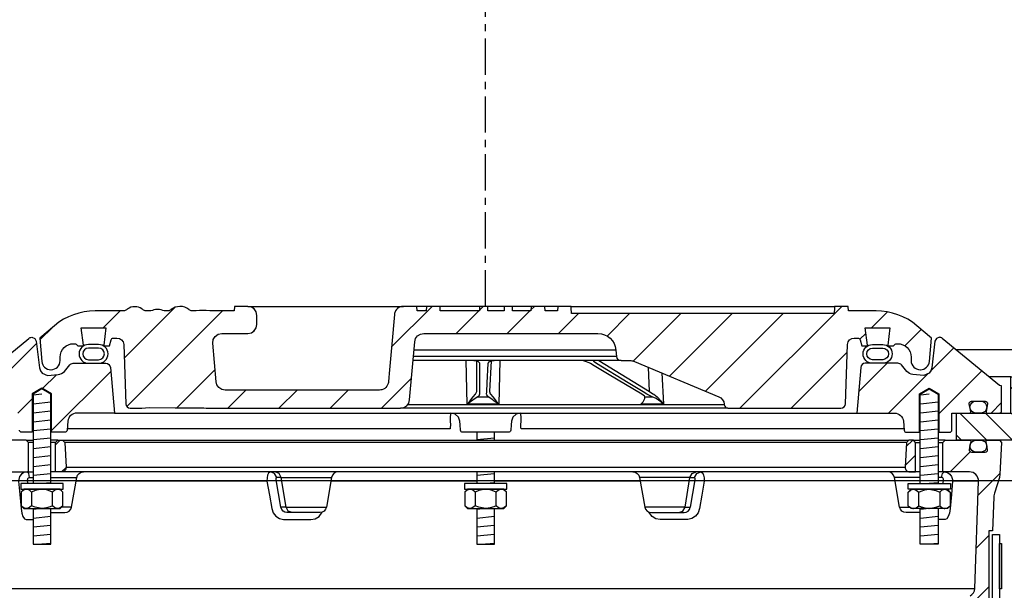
# Model space of a CAD drawing. Extents: x -169 to 7270, y -140 to 2984.
# Tile 603 of 656: x 6598.51 to 6612.1, y 982.5 to 990.39. Entities that reach past the tile are written whole.
import ezdxf

# ---------------------------------------------------------------- set-up
doc = ezdxf.new("R2010")
doc.units = 0
doc.header["$MEASUREMENT"] = 0
doc.linetypes.add('CENTER1', pattern=[0.6625, 0.5, -0.075, 0.0125, -0.075])
for name, color, linetype in [('CENTERLINE', 3, 'CENTER1'), ('MULTI-PORT-MANHOLE', 4, 'CONTINUOUS'), ('MULTI-PORT-MANHOLE-HATCH', 252, 'CONTINUOUS'), ('MULTI-PORT-SHROUD', 1, 'CONTINUOUS'), ('MULTI-PORT-SPILL-BUCKET', 1, 'CONTINUOUS'), ('MULTI-PORT-SPILL-BUCKET-HATCH', 7, 'CONTINUOUS'), ('MULTI-PORT-SPILL-BUCKET-MANHOLE', 2, 'CONTINUOUS'), ('MULTI-PORT-SPILL-BUCKET-MANHOLE-HATCH', 7, 'CONTINUOUS')]:
    doc.layers.add(name, color=color, linetype=linetype)
doc.layers.add('FREEZE-LINES', color=8, linetype='CONTINUOUS', plot=False)
pattern_1 = [(45, (-1233.02163, -220.5046), (-0.35355339, 0.35355339), [])]
pattern_2 = [(45, (-1368.82417, -192.00985), (-0.35355339, 0.35355339), [])]
pattern_3 = [(45, (-1368.82417, -192.00985), (-0.35355339, 0.35355339), [])]

msp = doc.modelspace()

# ---------------------------------------------------------------- hatches: boundary and pattern name
at = {"layer": 'MULTI-PORT-MANHOLE-HATCH', "linetype": 'Continuous'}
h = msp.add_hatch(dxfattribs=at)
h.set_pattern_fill('LINE', color=256, scale=2, angle=45, style=0)
h.set_pattern_definition([(135, (14594.70566, -192.00985), (0.176776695, 0.176776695), [])])
h.paths.add_polyline_path([(6612.19075, 985.45221), (6613.69075, 985.45221), (6613.69075, 984.95221), (6614.44075, 984.95221), (6614.44075, 984.57721), (6613.31575, 984.57721), (6613.31575, 984.95221), (6612.56575, 984.95221), (6612.56575, 984.57721), (6611.44075, 984.57721), (6611.44075, 984.95221), (6612.19075, 984.95221)])
at = {"layer": 'MULTI-PORT-SPILL-BUCKET-HATCH', "linetype": 'Continuous'}
h = msp.add_hatch(dxfattribs=at)
h.set_pattern_fill('LINE', color=256, scale=4, angle=45, style=0)
h.set_pattern_definition(pattern_1)
edge = h.paths.add_edge_path(flags=17)
edge.add_line((6599.00325, 984.13971), (6599.00325, 984.54596))
edge.add_line((6599.00325, 984.54596), (6599.0345, 984.57721))
edge.add_line((6599.0345, 984.57721), (6599.097, 984.57721))
edge.add_line((6599.097, 984.57721), (6599.12998, 984.54424))
edge.add_line((6599.12998, 984.54424), (6599.14773, 984.20549))
edge.add_arc((6599.08531, 984.20222), 0.0625, -89.997947, 3.00213, ccw=False)
edge.add_line((6599.08532, 984.13971), (6599.00325, 984.13971))
edge = h.paths.add_edge_path()
edge.add_line((6600.12519, 981.92096), (6599.90671, 981.92096))
edge.add_line((6599.90671, 981.92096), (6599.90671, 981.54596))
edge.add_line((6599.90671, 981.54596), (6600.12519, 981.54596))
edge.add_arc((6600.12519, 981.60846), 0.0625, 270, 360)
edge.add_line((6600.18769, 981.60846), (6600.18769, 981.85846))
edge.add_arc((6600.12519, 981.85846), 0.0625, 360, 450)
edge = h.paths.add_edge_path()
edge.add_arc((6598.26011, 984.01471), 0.125, 90, 182, ccw=False)
edge.add_line((6598.26011, 984.13971), (6598.62825, 984.13971))
edge.add_line((6598.62825, 984.13971), (6598.62825, 984.54596))
edge.add_line((6598.62825, 984.54596), (6598.597, 984.57721))
edge.add_line((6598.597, 984.57721), (6598.25744, 984.57721))
edge.add_arc((6598.25744, 984.56222), 0.015, 89.988796, 191.010479)
edge.add_line((6598.24272, 984.55935), (6598.26389, 984.45043))
edge.add_arc((6598.23322, 984.44447), 0.03125, -90.001442, 10.998303, ccw=False)
edge.add_line((6598.23322, 984.41322), (6598.04128, 984.41322))
edge.add_arc((6598.04128, 984.44447), 0.03125, 169.000573, 270.000319, ccw=False)
edge.add_line((6598.0106, 984.45043), (6598.03178, 984.55936))
edge.add_arc((6598.01667, 984.5619), 0.01532, 350.426599, 451.426344)
edge.add_line((6598.01629, 984.57721), (6597.84548, 984.57721))
edge.add_line((6597.84548, 984.57721), (6597.81738, 984.54601))
edge.add_line((6597.81738, 984.54601), (6597.84024, 984.10986))
edge.add_arc((6598.08991, 984.12295), 0.25001, 182.999594, 197.899614)
edge.add_line((6597.852, 984.0461), (6597.91197, 983.86044))
edge.add_arc((6597.67407, 983.7836), 0.25, 1.999905, 17.899997, ccw=False)
edge.add_line((6597.92392, 983.79232), (6597.94016, 983.32721))
edge.add_line((6597.94016, 983.32721), (6597.99071, 983.32721))
edge.add_line((6597.99071, 983.32721), (6597.99071, 982.39677))
edge.add_line((6597.99071, 982.39677), (6598.01815, 982.30378))
edge.add_line((6598.01815, 982.30378), (6598.83245, 981.86064))
edge.add_arc((6598.7727, 981.75085), 0.125, 2.999956, 61.445298, ccw=False)
edge.add_line((6598.89753, 981.75739), (6598.90206, 981.67096))
edge.add_line((6598.90206, 981.67096), (6599.20575, 981.67096))
edge.add_line((6599.20575, 981.67096), (6599.20575, 980.29596))
edge.add_line((6599.20575, 980.29596), (6599.047, 980.29596))
edge.add_arc((6599.047, 980.26471), 0.03125, 90, 180)
edge.add_line((6599.01575, 980.26471), (6599.01575, 980.23346))
edge.add_line((6599.01575, 980.23346), (6599.08792, 980.10846))
edge.add_line((6599.08792, 980.10846), (6599.44075, 980.10846))
edge.add_line((6599.44075, 980.10846), (6599.4996, 981.4563))
edge.add_arc((6599.59326, 981.45221), 0.09375, 90, 177.500009, ccw=False)
edge.add_line((6599.59326, 981.54596), (6599.59326, 981.92096))
edge.add_line((6599.59326, 981.92096), (6599.24286, 981.92096))
edge.add_arc((6599.24286, 982.17096), 0.25, 241.444909, 269.999756, ccw=False)
edge.add_line((6599.12336, 981.95137), (6598.25202, 982.42555))
edge.add_arc((6598.31177, 982.53535), 0.125, 182.000071, 241.445207, ccw=False)
edge.add_line((6598.18685, 982.53098), (6598.13519, 984.01035))
h = msp.add_hatch(dxfattribs=at)
h.set_pattern_fill('LINE', color=256, scale=4, angle=45, style=0)
h.set_pattern_definition(pattern_2)
edge = h.paths.add_edge_path()
edge.add_line((6599.00325, 984.13971), (6599.00325, 984.54596))
edge.add_line((6599.00325, 984.54596), (6599.0345, 984.57721))
edge.add_line((6599.0345, 984.57721), (6599.097, 984.57721))
edge.add_line((6599.097, 984.57721), (6599.12998, 984.54424))
edge.add_line((6599.12998, 984.54424), (6599.14773, 984.20549))
edge.add_arc((6599.08531, 984.20222), 0.0625, -89.997947, 3.00213, ccw=False)
edge.add_line((6599.08532, 984.13971), (6599.00325, 984.13971))
h = msp.add_hatch(dxfattribs=at)
h.set_pattern_fill('LINE', color=256, scale=4, angle=45, style=0)
h.set_pattern_definition(pattern_1)
edge = h.paths.add_edge_path(flags=16)
edge.add_line((6610.87825, 984.13971), (6610.87825, 984.54596))
edge.add_line((6610.87825, 984.54596), (6610.847, 984.57721))
edge.add_line((6610.847, 984.57721), (6610.7845, 984.57721))
edge.add_line((6610.7845, 984.57721), (6610.75152, 984.54424))
edge.add_line((6610.75152, 984.54424), (6610.73377, 984.20549))
edge.add_arc((6610.79618, 984.20222), 0.0625, 176.99787, 269.997947)
edge.add_line((6610.79618, 984.13971), (6610.87825, 984.13971))
edge = h.paths.add_edge_path()
edge.add_line((6609.75631, 981.92096), (6609.97479, 981.92096))
edge.add_line((6609.97479, 981.92096), (6609.97479, 981.54596))
edge.add_line((6609.97479, 981.54596), (6609.75631, 981.54596))
edge.add_arc((6609.75631, 981.60846), 0.0625, 180, 270, ccw=False)
edge.add_line((6609.69381, 981.60846), (6609.69381, 981.85846))
edge.add_arc((6609.75631, 981.85846), 0.0625, 90, 180, ccw=False)
edge = h.paths.add_edge_path()
edge.add_arc((6611.62138, 984.01471), 0.125, 358, 450)
edge.add_line((6611.62138, 984.13971), (6611.25325, 984.13971))
edge.add_line((6611.25325, 984.13971), (6611.25325, 984.54596))
edge.add_line((6611.25325, 984.54596), (6611.2845, 984.57721))
edge.add_line((6611.2845, 984.57721), (6611.62405, 984.57721))
edge.add_arc((6611.62405, 984.56222), 0.015, -11.010479, 90.011204, ccw=False)
edge.add_line((6611.63878, 984.55935), (6611.6176, 984.45043))
edge.add_arc((6611.64828, 984.44447), 0.03125, 169.001697, 270.001442)
edge.add_line((6611.64828, 984.41322), (6611.84022, 984.41322))
edge.add_arc((6611.84022, 984.44447), 0.03125, 269.999681, 370.999427)
edge.add_line((6611.87089, 984.45043), (6611.84972, 984.55936))
edge.add_arc((6611.86482, 984.5619), 0.01532, 88.573656, 189.573401, ccw=False)
edge.add_line((6611.8652, 984.57721), (6612.03601, 984.57721))
edge.add_line((6612.03601, 984.57721), (6612.06411, 984.54601))
edge.add_line((6612.06411, 984.54601), (6612.04126, 984.10986))
edge.add_arc((6611.79158, 984.12295), 0.25001, 342.100386, 357.000406, ccw=False)
edge.add_line((6612.0295, 984.0461), (6611.96953, 983.86044))
edge.add_arc((6612.20742, 983.7836), 0.25, 162.100003, 178.000095)
edge.add_line((6611.95758, 983.79232), (6611.94134, 983.32721))
edge.add_line((6611.94134, 983.32721), (6611.89079, 983.32721))
edge.add_line((6611.89079, 983.32721), (6611.89079, 982.39677))
edge.add_line((6611.89079, 982.39677), (6611.86334, 982.30378))
edge.add_line((6611.86334, 982.30378), (6611.04904, 981.86064))
edge.add_arc((6611.10879, 981.75085), 0.125, 118.554702, 177.000044)
edge.add_line((6610.98396, 981.75739), (6610.97943, 981.67096))
edge.add_line((6610.97943, 981.67096), (6610.67575, 981.67096))
edge.add_line((6610.67575, 981.67096), (6610.67575, 980.29596))
edge.add_line((6610.67575, 980.29596), (6610.8345, 980.29596))
edge.add_arc((6610.8345, 980.26471), 0.03125, 0, 90, ccw=False)
edge.add_line((6610.86575, 980.26471), (6610.86575, 980.23346))
edge.add_line((6610.86575, 980.23346), (6610.79358, 980.10846))
edge.add_line((6610.79358, 980.10846), (6610.44075, 980.10846))
edge.add_line((6610.44075, 980.10846), (6610.3819, 981.4563))
edge.add_arc((6610.28824, 981.45221), 0.09375, 2.499991, 90)
edge.add_line((6610.28824, 981.54596), (6610.28824, 981.92096))
edge.add_line((6610.28824, 981.92096), (6610.63864, 981.92096))
edge.add_arc((6610.63864, 982.17096), 0.25, 270.000244, 298.555091)
edge.add_line((6610.75814, 981.95137), (6611.62947, 982.42555))
edge.add_arc((6611.56972, 982.53535), 0.125, 298.554793, 357.999929)
edge.add_line((6611.69465, 982.53098), (6611.74631, 984.01035))
h = msp.add_hatch(dxfattribs=at)
h.set_pattern_fill('LINE', color=256, scale=4, angle=45, style=0)
h.set_pattern_definition(pattern_2)
edge = h.paths.add_edge_path()
edge.add_line((6610.87825, 984.13971), (6610.87825, 984.54596))
edge.add_line((6610.87825, 984.54596), (6610.847, 984.57721))
edge.add_line((6610.847, 984.57721), (6610.7845, 984.57721))
edge.add_line((6610.7845, 984.57721), (6610.75152, 984.54424))
edge.add_line((6610.75152, 984.54424), (6610.73377, 984.20549))
edge.add_arc((6610.79618, 984.20222), 0.0625, 176.99787, 269.997947)
edge.add_line((6610.79618, 984.13971), (6610.87825, 984.13971))
at = {"layer": 'MULTI-PORT-SPILL-BUCKET-MANHOLE-HATCH', "linetype": 'Continuous'}
h = msp.add_hatch(dxfattribs=at)
h.set_pattern_fill('LINE', color=256, scale=4, angle=45, style=0)
h.set_pattern_definition(pattern_3)
h.paths.add_polyline_path([(6609.93759, 985.89861, -0.40402688), (6610.03128, 985.98909), (6610.08121, 985.98909, -0.33946204), (6610.1114, 985.96593), (6610.1345, 985.87971), (6610.20325, 985.87971), (6610.21215, 985.88862), (6610.18255, 986.12971), (6610.52394, 986.12971), (6610.49434, 985.88862), (6610.50325, 985.87971), (6610.572, 985.87971), (6610.59409, 985.90181, -0.19891237), (6610.61619, 985.91096), (6610.62825, 985.91096, -0.41421356), (6610.81575, 985.72346), (6610.81575, 985.67659, 0.41824171), (6610.94246, 985.5516, 0.39283658), (6611.06871, 985.66569), (6611.097, 985.98909), (6610.89406, 986.15938, 0.17633049), (6610.33162, 986.36409), (6609.94903, 986.36409), (6609.94466, 986.42659), (6609.75976, 986.42659), (6609.75691, 986.38589), (6609.75406, 986.34519), (6609.75341, 986.33589), (6609.75276, 986.32659), (6606.12837, 986.32659), (6606.12707, 986.34519), (6606.12422, 986.38589), (6606.12137, 986.42659), (6605.9362, 986.42659), (6605.93182, 986.36409), (6605.76204, 986.36409), (6605.75767, 986.42659), (6605.57016, 986.42659), (6605.56579, 986.36409), (6605.31183, 986.36409), (6605.31183, 986.42659), (6605.19587, 986.42659), (6605.19587, 986.36409), (6604.97167, 986.36409), (6604.97167, 986.42659), (6604.85571, 986.42659), (6604.85571, 986.36409), (6604.31571, 986.36409), (6604.31134, 986.42659), (6604.12383, 986.42659), (6604.11946, 986.36409), (6603.99772, 986.36409), (6603.99335, 986.42659), (6603.80262, 986.42659), (6603.78118, 986.42409), (6603.76096, 986.4182), (6603.74202, 986.40897), (6603.72489, 986.39671), (6603.71008, 986.38174), (6603.69797, 986.36451), (6603.69196, 986.3528), (6603.68721, 986.34054), (6603.68353, 986.32667), (6603.68146, 986.31248), (6603.64592, 985.90635), (6603.61039, 985.50022), (6603.60532, 985.44233), (6603.59954, 985.37627), (6603.59572, 985.36029), (6603.58812, 985.34065), (6603.57735, 985.32255), (6603.56368, 985.30653), (6603.54752, 985.29301), (6603.52931, 985.28242), (6603.50195, 985.27215), (6603.47572, 985.27034), (6601.34373, 985.27034), (6601.29842, 985.27884), (6601.25928, 985.30318), (6601.23161, 985.34006), (6601.2192, 985.38444), (6601.17272, 985.91569), (6601.17887, 985.96677), (6601.20508, 986.01104), (6601.2469, 986.041), (6601.29725, 986.05159), (6601.6593, 986.05159), (6601.70714, 986.06111), (6601.74769, 986.0882), (6601.77479, 986.12876), (6601.7843, 986.17659), (6601.7843, 986.30159), (6601.77479, 986.34943), (6601.74769, 986.38998), (6601.70714, 986.41708), (6601.6593, 986.42659), (6601.47179, 986.42659), (6601.46742, 986.36409), (6601.13101, 986.36409), (6601.08459, 986.36763), (6601.03817, 986.37129), (6600.99084, 986.36775), (6600.94282, 986.36409), (6600.88053, 986.36409), (6600.85773, 986.37014), (6600.84389, 986.38195), (6600.81751, 986.40256), (6600.78744, 986.41708), (6600.75487, 986.42464), (6600.72127, 986.42658), (6600.65601, 986.41595), (6600.60067, 986.38226), (6600.59143, 986.37429), (6600.57084, 986.36462), (6600.55618, 986.36409), (6600.52697, 986.36409), (6600.50459, 986.36585), (6600.48259, 986.37032), (6600.46081, 986.37627), (6600.43896, 986.38195), (6600.43745, 986.38227), (6600.43594, 986.38258), (6600.42357, 986.3844), (6600.41108, 986.385), (6600.39705, 986.38424), (6600.38319, 986.38195), (6600.36133, 986.37626), (6600.33954, 986.37031), (6600.31749, 986.36584), (6600.29518, 986.36409), (6600.2457, 986.36409), (6600.22327, 986.37072), (6600.20849, 986.38136), (6600.20782, 986.38195), (6600.2012, 986.38746), (6600.19428, 986.39258), (6600.17241, 986.40526), (6600.14877, 986.41428), (6600.1233, 986.41965), (6600.09729, 986.42138), (6600.0698, 986.41944), (6600.04293, 986.41341), (6600.0173, 986.40283), (6599.99395, 986.3879), (6599.99031, 986.38498), (6599.97954, 986.37576), (6599.95702, 986.36505), (6599.94034, 986.36409), (6599.54988, 986.36409, 0.17632698), (6598.98744, 986.15938), (6598.7845, 985.98909), (6598.81279, 985.66569, 0.39283658), (6598.93903, 985.5516, 0.41824171), (6599.06575, 985.67659), (6599.06575, 985.72346, -0.41421356), (6599.25325, 985.91096), (6599.2653, 985.91096, -0.19891237), (6599.2874, 985.90181), (6599.3095, 985.87971), (6599.37825, 985.87971), (6599.38715, 985.88862), (6599.35755, 986.12971), (6599.69894, 986.12971), (6599.66934, 985.88862), (6599.67825, 985.87971), (6599.747, 985.87971), (6599.7701, 985.96593, -0.3394582), (6599.80028, 985.98909), (6599.85021, 985.98909, -0.40402635), (6599.94391, 985.89861), (6599.97247, 985.08066, 0.40402635), (6600.03493, 985.02034), (6600.19356, 985.02034), (6600.24529, 985.02419), (6600.29701, 985.02788), (6600.65241, 985.02593), (6601.01931, 985.02426), (6601.05011, 985.02332), (6601.08084, 985.02087), (6601.09112, 985.02034), (6603.76716, 985.02034), (6603.81247, 985.02884), (6603.85162, 985.05318), (6603.87928, 985.09006), (6603.89169, 985.13444), (6603.96196, 985.93748), (6603.97437, 985.98188), (6604.00203, 986.01875), (6604.04118, 986.04309), (6604.08649, 986.05159), (6606.49136, 986.05159, -0.38887873), (6606.7404, 985.82338), (6606.74826, 985.73364, 0.38887873), (6606.81052, 985.67659), (6606.94683, 985.67659, -0.09968274), (6606.99521, 985.66685), (6608.15954, 985.17812, -0.27840381), (6608.23569, 985.07375), (6608.23636, 985.06598, 0.38887873), (6608.28617, 985.02034), (6609.84656, 985.02034, 0.40402623), (6609.90903, 985.08066)])
h = msp.add_hatch(dxfattribs=at)
h.set_pattern_fill('LINE', color=256, scale=4, angle=45, style=0)
h.set_pattern_definition(pattern_3)
edge = h.paths.add_edge_path()
edge.add_line((6599.76059, 985.58266), (6599.81575, 984.95221))
edge.add_line((6599.81575, 984.95221), (6599.29728, 984.95221))
edge.add_arc((6599.29728, 984.82721), 0.125, 89.999957, 174.999901)
edge.add_line((6599.17275, 984.83811), (6599.16199, 984.71511))
edge.add_arc((6599.13086, 984.71784), 0.03125, 270, 355, ccw=False)
edge.add_line((6599.13086, 984.68659), (6598.94945, 984.68659))
edge.add_line((6598.94945, 984.68659), (6598.94945, 985.21784))
edge.add_line((6598.94945, 985.21784), (6598.81575, 985.29818))
edge.add_line((6598.81575, 985.29818), (6598.68205, 985.21784))
edge.add_line((6598.68205, 985.21784), (6598.68205, 984.68659))
edge.add_line((6598.68205, 984.68659), (6598.5345, 984.68659))
edge.add_arc((6598.5345, 984.71784), 0.03125, 180, 270, ccw=False)
edge.add_line((6598.50325, 984.71784), (6598.50325, 984.95221))
edge.add_line((6598.50325, 984.95221), (6598.2582, 984.95221))
edge.add_arc((6598.2582, 984.96784), 0.01562, 169.000254, 270, ccw=False)
edge.add_line((6598.24286, 984.97082), (6598.26389, 985.079))
edge.add_arc((6598.23322, 985.08497), 0.03125, 348.999407, 449.999153)
edge.add_line((6598.23322, 985.11621), (6598.04128, 985.11621))
edge.add_arc((6598.04128, 985.08497), 0.03125, 89.998557, 190.998303)
edge.add_line((6598.0106, 985.079), (6598.03177, 984.97008))
edge.add_arc((6598.01704, 984.96722), 0.01501, -89.975776, 10.991064, ccw=False)
edge.add_line((6598.01705, 984.95221), (6597.847, 984.95221))
edge.add_arc((6597.847, 984.98346), 0.03125, 180, 270, ccw=False)
edge.add_line((6597.81575, 984.98346), (6597.81575, 985.32721))
edge.add_line((6597.81575, 985.32721), (6597.84406, 985.33252))
edge.add_line((6597.84406, 985.33252), (6598.63504, 985.98463))
edge.add_arc((6598.67471, 985.93633), 0.0625, 90, 129.399472, ccw=False)
edge.add_line((6598.67471, 985.99883), (6598.71548, 985.9835))
edge.add_line((6598.71548, 985.9835), (6598.73625, 985.94503))
edge.add_line((6598.73625, 985.94503), (6598.78154, 985.57807))
edge.add_line((6598.78154, 985.57807), (6598.79345, 985.53793))
edge.add_line((6598.79345, 985.53793), (6598.81854, 985.50406))
edge.add_line((6598.81854, 985.50406), (6598.89075, 985.47127))
edge.add_line((6598.89075, 985.47127), (6599.03986, 985.48432))
edge.add_arc((6599.02897, 985.60885), 0.125, 274.999649, 319.999859)
edge.add_line((6599.12473, 985.52849), (6599.19932, 985.61739))
edge.add_arc((6599.24719, 985.57722), 0.0625, 89.998431, 139.998976, ccw=False)
edge.add_line((6599.24719, 985.63971), (6599.69833, 985.63971))
edge.add_arc((6599.69833, 985.57721), 0.0625, 5, 90, ccw=False)
h = msp.add_hatch(dxfattribs=at)
h.set_pattern_fill('LINE', color=256, scale=4, angle=45, style=0)
h.set_pattern_definition(pattern_3)
edge = h.paths.add_edge_path()
edge.add_line((6610.1209, 985.58266), (6610.06575, 984.95221))
edge.add_line((6610.06575, 984.95221), (6610.58422, 984.95221))
edge.add_arc((6610.58422, 984.82721), 0.125, 5.000099, 90.000043, ccw=False)
edge.add_line((6610.70874, 984.83811), (6610.7195, 984.71511))
edge.add_arc((6610.75063, 984.71784), 0.03125, 185, 270)
edge.add_line((6610.75063, 984.68659), (6610.93205, 984.68659))
edge.add_line((6610.93205, 984.68659), (6610.93205, 985.21784))
edge.add_line((6610.93205, 985.21784), (6611.06575, 985.29818))
edge.add_line((6611.06575, 985.29818), (6611.19945, 985.21784))
edge.add_line((6611.19945, 985.21784), (6611.19945, 984.68659))
edge.add_line((6611.19945, 984.68659), (6611.347, 984.68659))
edge.add_arc((6611.347, 984.71784), 0.03125, 270, 360)
edge.add_line((6611.37825, 984.71784), (6611.37825, 984.95221))
edge.add_line((6611.37825, 984.95221), (6611.62329, 984.95221))
edge.add_arc((6611.62329, 984.96784), 0.01562, 270, 370.999746)
edge.add_line((6611.63863, 984.97082), (6611.6176, 985.079))
edge.add_arc((6611.64828, 985.08497), 0.03125, 90.000847, 191.000593, ccw=False)
edge.add_line((6611.64828, 985.11621), (6611.84022, 985.11621))
edge.add_arc((6611.84022, 985.08497), 0.03125, -10.998303, 90.001443, ccw=False)
edge.add_line((6611.87089, 985.079), (6611.84972, 984.97008))
edge.add_arc((6611.86445, 984.96722), 0.01501, 169.008936, 269.975776)
edge.add_line((6611.86445, 984.95221), (6612.0345, 984.95221))
edge.add_arc((6612.0345, 984.98346), 0.03125, 270, 360)
edge.add_line((6612.06575, 984.98346), (6612.06575, 985.32721))
edge.add_line((6612.06575, 985.32721), (6612.03743, 985.33252))
edge.add_line((6612.03743, 985.33252), (6611.24646, 985.98463))
edge.add_arc((6611.20679, 985.93633), 0.0625, 50.600528, 90)
edge.add_line((6611.20679, 985.99883), (6611.16601, 985.9835))
edge.add_line((6611.16601, 985.9835), (6611.14525, 985.94503))
edge.add_line((6611.14525, 985.94503), (6611.09996, 985.57807))
edge.add_line((6611.09996, 985.57807), (6611.08804, 985.53793))
edge.add_line((6611.08804, 985.53793), (6611.06296, 985.50406))
edge.add_line((6611.06296, 985.50406), (6610.99075, 985.47127))
edge.add_line((6610.99075, 985.47127), (6610.84163, 985.48432))
edge.add_arc((6610.85253, 985.60885), 0.125, 220.000141, 265.000351, ccw=False)
edge.add_line((6610.75677, 985.52849), (6610.68218, 985.61739))
edge.add_arc((6610.6343, 985.57722), 0.0625, 40.001024, 90.001569)
edge.add_line((6610.6343, 985.63971), (6610.18317, 985.63971))
edge.add_arc((6610.18317, 985.57721), 0.0625, 90, 175)

# ---------------------------------------------------------------- linework, layer by layer
at = {"layer": 'CENTERLINE', "flags": 128}
msp.add_lwpolyline([(6604.94075, 986.42659), (6604.94075, 1003.74617), (6596.85176, 1011.83516), (6596.85176, 1029.15474)], dxfattribs=at)
at = {"layer": 'FREEZE-LINES', "linetype": 'Continuous'}
msp.add_line((7225.69428, 984.01471), (6181.69428, 984.01471), dxfattribs=at)
at = {"layer": 'MULTI-PORT-MANHOLE', "linetype": 'Continuous'}
msp.add_line((6614.4441, 985.82721), (6611.4374, 985.82721), dxfattribs=at)
at = {"layer": 'MULTI-PORT-MANHOLE', "color": 7, "linetype": 'Continuous'}
msp.add_line((6612.19075, 985.45221), (6611.89225, 985.45221), dxfattribs=at)
at = {"layer": 'MULTI-PORT-MANHOLE', "linetype": 'Continuous'}
msp.add_lwpolyline([(6612.19075, 985.45221), (6613.69075, 985.45221), (6613.69075, 984.95221), (6614.44075, 984.95221), (6614.44075, 984.57721), (6613.31575, 984.57721), (6613.31575, 984.95221), (6612.56575, 984.95221), (6612.56575, 984.57721), (6611.44075, 984.57721), (6611.44075, 984.95221), (6612.19075, 984.95221)], close=True, dxfattribs=at)
at = {"layer": 'MULTI-PORT-SHROUD', "color": 1, "linetype": 'Continuous'}
msp.add_lwpolyline([(6612.69687, 981.59537), (6612.06354, 982.1268, -0.22169529), (6611.94075, 982.39012), (6611.94075, 983.27355), (6612.0345, 983.27355), (6612.0345, 982.39013, 0.22169529), (6612.1238, 982.19861)], format="xyb", dxfattribs=at)
at = {"layer": 'MULTI-PORT-SHROUD', "color": 7, "linetype": 'Continuous'}
msp.add_lwpolyline([(6612.0345, 982.52355), (6612.0345, 983.14855), (6612.0645, 983.14855), (6612.0645, 982.52355)], close=True, dxfattribs=at)
at = {"layer": 'MULTI-PORT-SPILL-BUCKET', "color": 7, "linetype": 'Continuous'}
for p, q in [((6598.597, 984.57721), (6598.69255, 984.57721)), ((6598.69255, 984.54596), (6598.62825, 984.54596)), ((6599.0345, 984.57721), (6598.93895, 984.57721)), ((6599.00325, 984.54596), (6598.93895, 984.54596)), ((6599.097, 984.57721), (6610.7845, 984.57721)), ((6610.75152, 984.54424), (6599.12998, 984.54424)), ((6610.847, 984.57721), (6610.94255, 984.57721)), ((6610.87825, 984.54596), (6610.94255, 984.54596)), ((6611.2845, 984.57721), (6611.18895, 984.57721)), ((6611.18895, 984.54596), (6611.25325, 984.54596)), ((6598.60928, 984.13971), (6598.69255, 984.13971)), ((6610.94255, 984.13971), (6598.93895, 984.13971)), ((6599.14773, 984.20549), (6610.73377, 984.20549)), ((6611.25325, 984.13971), (6611.18895, 984.13971)), ((6598.64461, 984.06224), (6598.69255, 984.06224)), ((6598.93895, 984.06224), (6599.29687, 984.06224)), ((6601.92254, 984.01035), (6599.28772, 984.01035)), ((6602.11947, 984.06224), (6602.05625, 984.06224)), ((6602.11947, 984.06224), (6602.81464, 984.06224)), ((6604.81755, 984.01035), (6602.8055, 984.01035)), ((6607.076, 984.01035), (6605.06395, 984.01035)), ((6607.76202, 984.06224), (6607.06685, 984.06224)), ((6607.76202, 984.06224), (6607.82525, 984.06224)), ((6610.94255, 984.06224), (6610.58463, 984.06224)), ((6611.23688, 984.06224), (6611.18895, 984.06224)), ((6611.74631, 984.01035), (6611.38807, 984.01035)), ((6599.22501, 983.65468), (6599.08672, 983.65469)), ((6602.18587, 983.65469), (6602.11442, 983.65249)), ((6602.18587, 983.65469), (6602.74278, 983.65468)), ((6607.69563, 983.65469), (6607.13872, 983.65468)), ((6607.69563, 983.65469), (6607.76708, 983.65249)), ((6610.65649, 983.65468), (6610.79478, 983.65469)), ((6598.18685, 982.53098), (6611.69465, 982.53098))]:
    msp.add_line(p, q, dxfattribs=at)
at = {"layer": 'MULTI-PORT-SPILL-BUCKET', "color": 2, "linetype": 'Continuous'}
for p, q in [((6598.67141, 983.86054), (6598.67141, 983.67239)), ((6598.96008, 983.67239), (6598.96008, 983.86054)), ((6604.79641, 983.86054), (6604.79641, 983.67239)), ((6605.08508, 983.67239), (6605.08508, 983.86054)), ((6610.92141, 983.67239), (6610.92141, 983.86054)), ((6611.21009, 983.86054), (6611.21009, 983.67239))]:
    msp.add_line(p, q, dxfattribs=at)
for points in [[(6598.93895, 983.97722), (6598.93895, 985.2119), (6598.81575, 985.28593), (6598.69255, 985.2119), (6598.69255, 983.97722)], [(6610.94255, 983.97722), (6610.94255, 985.2119), (6611.06575, 985.28593), (6611.18895, 985.2119), (6611.18895, 983.97722)], [(6604.81755, 984.68659), (6604.81755, 984.57721)], [(6605.06395, 984.57721), (6605.06395, 984.68659)], [(6604.81755, 984.13971), (6604.81755, 983.97722)], [(6605.06395, 983.97722), (6605.06395, 984.13971)], [(6599.10442, 983.86054), (6599.07434, 983.88543), (6599.04131, 983.89921), (6599.03225, 983.89921), (6599.03225, 983.89921), (6598.99474, 983.8882), (6598.96008, 983.86054), (6598.92768, 983.8753), (6598.87724, 983.89176), (6598.82308, 983.89911), (6598.81575, 983.89921), (6598.72274, 983.88248), (6598.67141, 983.86054), (6598.64133, 983.88543), (6598.6083, 983.89921), (6598.59924, 983.89921), (6598.56173, 983.8882), (6598.52707, 983.86054)], [(6605.22942, 983.86054), (6605.19934, 983.88543), (6605.16631, 983.89921), (6605.15725, 983.89921), (6605.15725, 983.89921), (6605.11974, 983.8882), (6605.08508, 983.86054), (6605.05268, 983.8753), (6605.00224, 983.89176), (6604.94808, 983.89911), (6604.94075, 983.89921), (6604.84774, 983.88248), (6604.79641, 983.86054), (6604.76633, 983.88543), (6604.7333, 983.89921), (6604.72424, 983.89921), (6604.68673, 983.8882), (6604.65207, 983.86054)], [(6610.77707, 983.86054), (6610.80716, 983.88543), (6610.84018, 983.89921), (6610.84924, 983.89921), (6610.84924, 983.89921), (6610.88676, 983.8882), (6610.92141, 983.86054), (6610.95381, 983.8753), (6611.00425, 983.89176), (6611.05841, 983.89911), (6611.06575, 983.89921), (6611.15876, 983.88248), (6611.21009, 983.86054), (6611.24017, 983.88543), (6611.27319, 983.89921), (6611.28226, 983.89921), (6611.31977, 983.8882), (6611.35443, 983.86054)], [(6599.10442, 983.67239), (6599.07434, 983.64751), (6599.04131, 983.63372), (6599.03225, 983.63372), (6599.03225, 983.63372), (6598.99474, 983.64473), (6598.96008, 983.67239), (6598.92768, 983.65763), (6598.87724, 983.64117), (6598.82308, 983.63382), (6598.81575, 983.63372), (6598.72274, 983.65046), (6598.67141, 983.67239), (6598.64133, 983.64751), (6598.6083, 983.63372), (6598.59924, 983.63372), (6598.56173, 983.64473), (6598.52707, 983.67239)], [(6598.69255, 983.63372), (6598.69255, 983.13984), (6598.93895, 983.13984), (6598.93895, 983.63372)], [(6605.22942, 983.67239), (6605.19934, 983.64751), (6605.16631, 983.63372), (6605.15725, 983.63372), (6605.15725, 983.63372), (6605.11974, 983.64473), (6605.08508, 983.67239), (6605.05268, 983.65763), (6605.00224, 983.64117), (6604.94808, 983.63382), (6604.94075, 983.63372), (6604.84774, 983.65046), (6604.79641, 983.67239), (6604.76633, 983.64751), (6604.7333, 983.63372), (6604.72424, 983.63372), (6604.68673, 983.64473), (6604.65207, 983.67239)], [(6604.81755, 983.63372), (6604.81755, 983.13984), (6605.06395, 983.13984), (6605.06395, 983.63372)], [(6610.77707, 983.67239), (6610.80716, 983.64751), (6610.84018, 983.63372), (6610.84924, 983.63372), (6610.84924, 983.63372), (6610.88676, 983.64473), (6610.92141, 983.67239), (6610.95381, 983.65763), (6611.00425, 983.64117), (6611.05841, 983.63382), (6611.06575, 983.63372), (6611.15876, 983.65046), (6611.21009, 983.67239), (6611.24017, 983.64751), (6611.27319, 983.63372), (6611.28226, 983.63372), (6611.31977, 983.64473), (6611.35443, 983.67239)], [(6611.18895, 983.63372), (6611.18895, 983.13984), (6610.94255, 983.13984), (6610.94255, 983.63372)]]:
    msp.add_lwpolyline(points, dxfattribs=at)
at = {"layer": 'MULTI-PORT-SPILL-BUCKET', "linetype": 'Continuous'}
for points in [[(6598.26011, 984.13971), (6598.62825, 984.13971), (6598.62825, 984.54596), (6598.597, 984.57721), (6598.25744, 984.57721, 0.47174628)], [(6599.00325, 984.13971), (6599.00325, 984.54596), (6599.0345, 984.57721), (6599.097, 984.57721), (6599.12998, 984.54424), (6599.14773, 984.20549, -0.4296343), (6599.08532, 984.13971), (6599.00325, 984.13971)], [(6610.87825, 984.13971), (6610.87825, 984.54596), (6610.847, 984.57721), (6610.7845, 984.57721), (6610.75152, 984.54424), (6610.73377, 984.20549, 0.4296343), (6610.79618, 984.13971), (6610.87825, 984.13971)], [(6611.74631, 984.01035, 0.42447482), (6611.62138, 984.13971), (6611.25325, 984.13971), (6611.25325, 984.54596), (6611.2845, 984.57721), (6611.62405, 984.57721, -0.47174628), (6611.63878, 984.55935), (6611.6176, 984.45043, 0.47162926), (6611.64828, 984.41322), (6611.84022, 984.41322, 0.47162926), (6611.87089, 984.45043), (6611.84972, 984.55936, -0.47162926), (6611.8652, 984.57721), (6612.03601, 984.57721), (6612.06411, 984.54601), (6612.04126, 984.10986, -0.06510535), (6612.0295, 984.0461), (6611.96953, 983.86044, 0.06948876), (6611.95758, 983.79232), (6611.94134, 983.32721), (6611.89079, 983.32721), (6611.89079, 982.39677)], [(6611.62947, 982.42555, 0.265356), (6611.69465, 982.53098), (6611.74631, 984.01035)]]:
    msp.add_lwpolyline(points, format="xyb", dxfattribs=at)
at = {"layer": 'MULTI-PORT-SPILL-BUCKET', "color": 7, "linetype": 'Continuous'}
for points in [[(6611.86025, 984.49322, -0.41421356), (6611.78025, 984.41322), (6611.70825, 984.41322, -0.41421356), (6611.62825, 984.49322), (6611.62825, 984.49722, -0.41421356), (6611.70825, 984.57722), (6611.78025, 984.57722, -0.41421356), (6611.86025, 984.49722)], [(6598.93895, 983.57721), (6599.13268, 983.57721, 0.36397024), (6599.22501, 983.65468), (6599.29687, 984.06224, -0.36397024), (6599.3892, 984.13971)], [(6602.90697, 984.13971, 0.36397024), (6602.81464, 984.06224), (6602.74278, 983.65468, -0.36397024), (6602.65045, 983.57721), (6602.19828, 983.57721), (6602.17027, 983.58251), (6602.1453, 983.59779), (6602.12615, 983.62132), (6602.11486, 983.65029), (6602.11397, 983.65469), (6602.04939, 984.02991), (6602.04841, 984.03791), (6602.04842, 984.0477), (6602.04987, 984.05548), (6602.05257, 984.06049), (6602.05625, 984.06224), (6602.02662, 984.11778), (6601.97095, 984.13971), (6601.95995, 984.13701), (6601.9438, 984.12152), (6601.9313, 984.09397), (6601.92384, 984.05746), (6601.92254, 984.01035), (6601.95574, 983.81966), (6601.98794, 983.63514), (6602.00786, 983.57635), (6602.04412, 983.52786), (6602.0931, 983.49462), (6602.15003, 983.4805), (6602.15989, 983.48019), (6602.34346, 983.48019), (6602.52928, 983.48019), (6602.58872, 983.491), (6602.64137, 983.52229), (6602.68564, 983.58436)], [(6606.97453, 984.13971, -0.36397024), (6607.06685, 984.06224), (6607.13872, 983.65468, 0.36397024), (6607.23104, 983.57721), (6607.68322, 983.57721), (6607.71123, 983.58251), (6607.7362, 983.59779), (6607.75535, 983.62132), (6607.76663, 983.65029), (6607.76753, 983.65469), (6607.83211, 984.02991), (6607.83309, 984.03791), (6607.83308, 984.0477), (6607.83162, 984.05548), (6607.82893, 984.06049), (6607.82525, 984.06224), (6607.85487, 984.11778), (6607.91055, 984.13971), (6607.92155, 984.13701), (6607.93769, 984.12152), (6607.9502, 984.09397), (6607.95765, 984.05746), (6607.95896, 984.01035), (6607.92575, 983.81966), (6607.89356, 983.63514), (6607.87364, 983.57635), (6607.83738, 983.52786), (6607.78839, 983.49462), (6607.73147, 983.4805), (6607.7216, 983.48019), (6607.53804, 983.48019), (6607.35222, 983.48019), (6607.29278, 983.491), (6607.24013, 983.52229), (6607.19586, 983.58436)], [(6610.94255, 983.57721), (6610.74882, 983.57721, -0.36397024), (6610.65649, 983.65468), (6610.58463, 984.06224, 0.36397024), (6610.4923, 984.13971)]]:
    msp.add_lwpolyline(points, format="xyb", dxfattribs=at)
for points in [[(6598.62221, 983.97721), (6598.61752, 984.02991), (6598.61827, 984.04047), (6598.62228, 984.04993), (6598.62914, 984.0572), (6598.63798, 984.0614), (6598.64461, 984.06224), (6598.63234, 984.11778), (6598.60928, 984.13971), (6598.56525, 984.1306), (6598.53194, 984.10858), (6598.50753, 984.07597), (6598.49477, 984.03642), (6598.49343, 984.01035), (6598.51005, 983.82583), (6598.52738, 983.63514), (6598.53769, 983.57032), (6598.55351, 983.52229), (6598.57388, 983.491), (6598.59655, 983.48019), (6598.60709, 983.48019), (6598.69255, 983.48019)], [(6602.27116, 983.57721), (6602.21549, 983.59915), (6602.18587, 983.65469), (6602.11947, 984.06224), (6602.08985, 984.11778), (6602.03417, 984.13971)], [(6607.61033, 983.57721), (6607.66601, 983.59915), (6607.69563, 983.65469), (6607.76202, 984.06224), (6607.79165, 984.11778), (6607.84732, 984.13971)], [(6611.25928, 983.97721), (6611.26397, 984.02991), (6611.26323, 984.04047), (6611.25921, 984.04993), (6611.25236, 984.0572), (6611.24351, 984.0614), (6611.23688, 984.06224), (6611.24915, 984.11778), (6611.27221, 984.13971), (6611.31624, 984.1306), (6611.34955, 984.10858), (6611.37397, 984.07597), (6611.38672, 984.03642), (6611.38807, 984.01035), (6611.37144, 983.82583), (6611.35411, 983.63514), (6611.34381, 983.57032), (6611.32799, 983.52229), (6611.30762, 983.491), (6611.28494, 983.48019), (6611.2744, 983.48019), (6611.18895, 983.48019)]]:
    msp.add_lwpolyline(points, dxfattribs=at)
at = {"layer": 'MULTI-PORT-SPILL-BUCKET', "color": 2, "linetype": 'Continuous'}
for points in [[(6598.52275, 983.89921), (6599.10875, 983.89921), (6599.10875, 983.97722), (6599.10875, 983.97722), (6598.52275, 983.97722)], [(6604.64775, 983.89921), (6605.23375, 983.89921), (6605.23375, 983.97722), (6605.23375, 983.97722), (6604.64775, 983.97722)], [(6611.35875, 983.89921), (6610.77275, 983.89921), (6610.77275, 983.97722), (6610.77275, 983.97722), (6611.35875, 983.97722)], [(6598.56575, 983.89921), (6598.52707, 983.86054), (6598.52707, 983.67239), (6598.56575, 983.63372), (6599.06575, 983.63372), (6599.10442, 983.67239), (6599.10442, 983.86054), (6599.06575, 983.89921)], [(6604.69075, 983.89921), (6604.65207, 983.86054), (6604.65207, 983.67239), (6604.69075, 983.63372), (6605.19075, 983.63372), (6605.22942, 983.67239), (6605.22942, 983.86054), (6605.19075, 983.89921)], [(6611.31575, 983.89921), (6611.35443, 983.86054), (6611.35443, 983.67239), (6611.31575, 983.63372), (6610.81575, 983.63372), (6610.77707, 983.67239), (6610.77707, 983.86054), (6610.81575, 983.89921)]]:
    msp.add_lwpolyline(points, close=True, dxfattribs=at)
at = {"layer": 'MULTI-PORT-SPILL-BUCKET-HATCH', "linetype": 'Continuous'}
for p, q in [((6598.81575, 985.2119), (6598.69314, 985.19912)), ((6611.06575, 985.2119), (6610.94314, 985.19912)), ((6598.93835, 985.1012), (6598.69314, 985.07566)), ((6611.18835, 985.1012), (6610.94314, 985.07566)), ((6598.93835, 984.97774), (6598.69314, 984.95219)), ((6611.18835, 984.97774), (6610.94314, 984.95219)), ((6598.93835, 984.85427), (6598.69314, 984.82872)), ((6611.18835, 984.85427), (6610.94314, 984.82872)), ((6598.93835, 984.7308), (6598.69314, 984.70525)), ((6611.18835, 984.7308), (6610.94314, 984.70525)), ((6598.93835, 984.60733), (6598.69314, 984.58178)), ((6605.06335, 984.60733), (6604.81814, 984.58178)), ((6611.18835, 984.60733), (6610.94314, 984.58178)), ((6598.93835, 984.48386), (6598.69314, 984.45832)), ((6598.93835, 984.3604), (6598.69314, 984.33485)), ((6611.18835, 984.48386), (6610.94314, 984.45832)), ((6611.18835, 984.3604), (6610.94314, 984.33485)), ((6598.93835, 984.23693), (6598.69314, 984.21138)), ((6611.18835, 984.23693), (6610.94314, 984.21138)), ((6598.93835, 984.11346), (6598.69314, 984.08791)), ((6605.06335, 984.11346), (6604.81814, 984.08791)), ((6611.18835, 984.11346), (6610.94314, 984.08791)), ((6598.93835, 983.98999), (6598.81575, 983.97722)), ((6605.06335, 983.98999), (6604.94075, 983.97722)), ((6611.18835, 983.98999), (6611.06575, 983.97722))]:
    msp.add_line(p, q, dxfattribs=at)
at = {"layer": 'MULTI-PORT-SPILL-BUCKET-HATCH'}
for p, q in [((6598.81575, 983.63372), (6598.69314, 983.62094)), ((6604.94075, 983.63372), (6604.81814, 983.62094)), ((6611.06575, 983.63372), (6610.94314, 983.62094)), ((6598.93835, 983.52302), (6598.69314, 983.49747)), ((6605.06335, 983.52302), (6604.81814, 983.49747)), ((6611.18835, 983.52302), (6610.94314, 983.49747)), ((6598.93835, 983.39955), (6598.69314, 983.37401)), ((6598.93835, 983.27609), (6598.69314, 983.25054)), ((6605.06335, 983.39955), (6604.81814, 983.37401)), ((6605.06335, 983.27609), (6604.81814, 983.25054)), ((6611.18835, 983.39955), (6610.94314, 983.37401)), ((6611.18835, 983.27609), (6610.94314, 983.25054)), ((6598.93835, 983.15262), (6598.81575, 983.13984)), ((6605.06335, 983.15262), (6604.94075, 983.13984)), ((6611.18835, 983.15262), (6611.06575, 983.13984))]:
    msp.add_line(p, q, dxfattribs=at)
at = {"layer": 'MULTI-PORT-SPILL-BUCKET-MANHOLE', "color": 7, "linetype": 'Continuous'}
for p, q in [((6601.6593, 986.42659), (6603.806, 986.42659)), ((6604.12383, 986.42659), (6603.99335, 986.42659)), ((6604.85571, 986.42659), (6604.31134, 986.42659)), ((6605.19587, 986.42659), (6604.97167, 986.42659)), ((6605.57016, 986.42659), (6605.31183, 986.42659)), ((6605.9362, 986.42659), (6605.75767, 986.42659)), ((6606.12137, 986.42659), (6609.75968, 986.42556)), ((6606.74826, 985.73364), (6603.94412, 985.73364)), ((6606.7404, 985.82338), (6603.95197, 985.82338)), ((6606.81052, 985.67659), (6603.93913, 985.67659)), ((6607.20456, 985.2504), (6607.18986, 985.58514)), ((6607.37608, 985.50697), (6607.3947, 985.07375)), ((6607.14133, 985.17811), (6607.24066, 985.17811)), ((6608.23636, 985.06598), (6603.86122, 985.06598)), ((6599.81575, 984.95221), (6610.06575, 984.95221)), ((6608.28617, 985.02034), (6603.76718, 985.02034))]:
    msp.add_line(p, q, dxfattribs=at)
at = {"layer": 'MULTI-PORT-SPILL-BUCKET-MANHOLE', "linetype": 'Continuous'}
for points in [[(6603.8021, 986.42653), (6603.78118, 986.42409), (6603.76096, 986.4182), (6603.74202, 986.40897), (6603.72489, 986.39671), (6603.71008, 986.38174), (6603.69797, 986.36451), (6603.69196, 986.3528), (6603.68721, 986.34054), (6603.68353, 986.32667), (6603.68146, 986.31248), (6603.64592, 985.90635), (6603.61039, 985.50022), (6603.60532, 985.44233), (6603.60026, 985.38444), (6603.59858, 985.37226), (6603.59572, 985.36029), (6603.58812, 985.34065), (6603.57735, 985.32255), (6603.56368, 985.30653), (6603.54752, 985.29301), (6603.52931, 985.28242), (6603.50959, 985.27502), (6603.49282, 985.27152), (6603.47572, 985.27034), (6601.34373, 985.27034), (6601.29842, 985.27884), (6601.25928, 985.30318), (6601.23161, 985.34006), (6601.2192, 985.38444), (6601.17272, 985.91569), (6601.17887, 985.96677), (6601.20508, 986.01104), (6601.2469, 986.041), (6601.29725, 986.05159), (6601.6593, 986.05159), (6601.70714, 986.06111), (6601.74769, 986.0882), (6601.77479, 986.12876), (6601.7843, 986.17659), (6601.7843, 986.30159), (6601.77479, 986.34943), (6601.74769, 986.38998), (6601.70714, 986.41708), (6601.6593, 986.42659), (6601.47179, 986.42659), (6601.46742, 986.36409), (6601.13101, 986.36409), (6601.08459, 986.36763), (6601.03817, 986.37129), (6600.99084, 986.36775), (6600.94282, 986.36409), (6600.88787, 986.36409), (6600.88237, 986.36433), (6600.87691, 986.36505), (6600.86664, 986.36778), (6600.85697, 986.37218), (6600.85012, 986.37664), (6600.84389, 986.38195), (6600.81751, 986.40256), (6600.78744, 986.41708), (6600.75487, 986.42464), (6600.72127, 986.42658), (6600.65601, 986.41595), (6600.60016, 986.38195), (6600.59831, 986.38023), (6600.5964, 986.37858), (6600.58768, 986.37253), (6600.57807, 986.36801), (6600.57172, 986.36604), (6600.56521, 986.36474), (6600.56071, 986.36425), (6600.55618, 986.36409), (6600.52697, 986.36409), (6600.50459, 986.36585), (6600.48259, 986.37032), (6600.46081, 986.37627), (6600.43896, 986.38195), (6600.43745, 986.38227), (6600.43594, 986.38258), (6600.42357, 986.3844), (6600.41108, 986.385), (6600.39705, 986.38424), (6600.38319, 986.38195), (6600.36133, 986.37626), (6600.33954, 986.37031), (6600.31749, 986.36584), (6600.29518, 986.36409), (6600.25499, 986.36409), (6600.25384, 986.3641), (6600.25269, 986.36413), (6600.24071, 986.36556), (6600.22914, 986.36899), (6600.2183, 986.3743), (6600.2085, 986.38136), (6600.20816, 986.38165), (6600.20782, 986.38195), (6600.2012, 986.38746), (6600.19428, 986.39258), (6600.17241, 986.40526), (6600.14877, 986.41428), (6600.1233, 986.41965), (6600.09729, 986.42138), (6600.0698, 986.41944), (6600.04293, 986.41341), (6600.0173, 986.40283), (6599.99395, 986.3879), (6599.99031, 986.38498), (6599.98677, 986.38195), (6599.98138, 986.37765), (6599.9756, 986.37389), (6599.96467, 986.36869), (6599.95302, 986.36539), (6599.94675, 986.36446), (6599.94043, 986.36409), (6599.94001, 986.36409), (6599.93959, 986.36409), (6599.54988, 986.36409, 0.17632698), (6598.98744, 986.15938), (6598.7845, 985.98909), (6598.81279, 985.66569, 0.38887873), (6598.93731, 985.55159), (6598.94075, 985.55159, 0.41421356), (6599.06575, 985.67659), (6599.06575, 985.72346, -0.41421356), (6599.25325, 985.91096), (6599.2653, 985.91096, -0.19891237), (6599.2874, 985.90181), (6599.3095, 985.87971), (6599.37825, 985.87971), (6599.38715, 985.88862), (6599.35755, 986.12971), (6599.69894, 986.12971), (6599.66934, 985.88862), (6599.67825, 985.87971), (6599.747, 985.87971), (6599.7701, 985.96593, -0.3394582), (6599.80028, 985.98909), (6599.85021, 985.98909, -0.40402635), (6599.94391, 985.89861), (6599.97247, 985.08066, 0.40402635), (6600.03493, 985.02034), (6600.19356, 985.02034), (6600.24529, 985.02419), (6600.29701, 985.02788), (6600.65241, 985.02593), (6601.01931, 985.02426), (6601.05011, 985.02332), (6601.08084, 985.02087), (6601.09112, 985.02034), (6601.09112, 985.02034), (6603.76716, 985.02034), (6603.81247, 985.02884), (6603.85162, 985.05318), (6603.87928, 985.09006), (6603.89169, 985.13444), (6603.96196, 985.93748), (6603.97437, 985.98188), (6604.00203, 986.01875), (6604.04118, 986.04309), (6604.08649, 986.05159), (6606.49136, 986.05159, -0.38887873), (6606.7404, 985.82338), (6606.74826, 985.73364, 0.38887873), (6606.81052, 985.67659), (6606.94683, 985.67659, -0.09968274), (6606.99521, 985.66685), (6608.15954, 985.17812, -0.27840381), (6608.23569, 985.07375), (6608.23636, 985.06598, 0.38887873), (6608.28617, 985.02034), (6609.84656, 985.02034, 0.40402623), (6609.90903, 985.08066), (6609.93759, 985.89861, -0.40402688), (6610.03128, 985.98909), (6610.08121, 985.98909, -0.33946204), (6610.1114, 985.96593), (6610.1345, 985.87971), (6610.20325, 985.87971), (6610.21215, 985.88862), (6610.18255, 986.12971), (6610.52394, 986.12971), (6610.49434, 985.88862), (6610.50325, 985.87971), (6610.572, 985.87971), (6610.59409, 985.90181, -0.19891237), (6610.61619, 985.91096), (6610.62825, 985.91096, -0.41421356), (6610.81575, 985.72346), (6610.81575, 985.67659, 0.41421356), (6610.94075, 985.55159), (6610.94418, 985.55159, 0.38887873), (6611.06871, 985.66569), (6611.097, 985.98909), (6610.89406, 986.15938, 0.17633049), (6610.33162, 986.36409), (6609.94903, 986.36409), (6609.94466, 986.42659), (6609.75976, 986.42659), (6609.75691, 986.38589), (6609.75406, 986.34519), (6609.75341, 986.33589), (6609.75276, 986.32659), (6606.12837, 986.32659), (6606.12772, 986.33589), (6606.12707, 986.34519), (6606.12422, 986.38589), (6606.12137, 986.42659), (6605.9362, 986.42659), (6605.93182, 986.36409), (6605.76204, 986.36409), (6605.75767, 986.42659), (6605.57016, 986.42659), (6605.56579, 986.36409), (6605.31183, 986.36409), (6605.31183, 986.42659), (6605.19587, 986.42659), (6605.19587, 986.36409), (6604.97167, 986.36409), (6604.97167, 986.42659), (6604.85571, 986.42659), (6604.85571, 986.36409), (6604.31571, 986.36409), (6604.31134, 986.42659), (6604.12383, 986.42659), (6604.11946, 986.36409), (6603.99772, 986.36409), (6603.99335, 986.42659), (6603.806, 986.42659)], [(6597.84406, 985.33252), (6598.63504, 985.98463, -0.17362646), (6598.67471, 985.99883), (6598.71548, 985.9835), (6598.73625, 985.94503), (6598.78154, 985.57807), (6598.79345, 985.53793), (6598.81854, 985.50406), (6598.89075, 985.47127), (6599.03986, 985.48432, 0.19891332), (6599.12473, 985.52849), (6599.19932, 985.61739, -0.22169716), (6599.24719, 985.63971), (6599.69833, 985.63971, -0.38887873), (6599.76059, 985.58266)], [(6610.1209, 985.58266), (6610.06575, 984.95221), (6610.58422, 984.95221, -0.38887845), (6610.70874, 984.83811), (6610.7195, 984.71511, 0.38887873), (6610.75063, 984.68659), (6610.93205, 984.68659), (6610.93205, 985.21784), (6611.06575, 985.29818), (6611.19945, 985.21784), (6611.19945, 984.68659), (6611.347, 984.68659, 0.41421356), (6611.37825, 984.71784), (6611.37825, 984.95221), (6611.62329, 984.95221, 0.47162926), (6611.63863, 984.97082), (6611.6176, 985.079, -0.47162926), (6611.64828, 985.11621), (6611.84022, 985.11621, -0.47162926), (6611.87089, 985.079), (6611.84972, 984.97008, 0.47145376), (6611.86445, 984.95221), (6612.0345, 984.95221, 0.41421356), (6612.06575, 984.98346), (6612.06575, 985.32721), (6612.03743, 985.33252), (6611.24646, 985.98463, 0.17362646), (6611.20679, 985.99883), (6611.16601, 985.9835), (6611.14525, 985.94503), (6611.09996, 985.57807), (6611.08804, 985.53793), (6611.06296, 985.50406), (6610.99075, 985.47127), (6610.84163, 985.48432, -0.19891332), (6610.75677, 985.52849), (6610.68218, 985.61739, 0.22169716), (6610.6343, 985.63971), (6610.18317, 985.63971, 0.38887873), (6610.1209, 985.58266)], [(6599.76059, 985.58266), (6599.81575, 984.95221), (6599.29728, 984.95221, 0.38887845), (6599.17275, 984.83811), (6599.16199, 984.71511, -0.38887873), (6599.13086, 984.68659), (6598.94945, 984.68659), (6598.94945, 985.21784), (6598.81575, 985.29818), (6598.68205, 985.21784), (6598.68205, 984.68659), (6598.5345, 984.68659, -0.41421356), (6598.50325, 984.71784)]]:
    msp.add_lwpolyline(points, format="xyb", dxfattribs=at)
at = {"layer": 'MULTI-PORT-SPILL-BUCKET-MANHOLE', "color": 7, "linetype": 'Continuous'}
for points in [[(6599.59825, 985.89972), (6599.4689, 985.89972), (6599.45825, 985.89972, 1), (6599.45825, 985.63972), (6599.59825, 985.63972, 1), (6599.59825, 985.89972)], [(6611.86025, 985.03222, -0.41421356), (6611.78025, 984.95222), (6611.70825, 984.95222, -0.41421356), (6611.62825, 985.03222), (6611.62825, 985.03622, -0.41421356), (6611.70825, 985.11622), (6611.78025, 985.11622, -0.41421356), (6611.86025, 985.03622)], [(6610.7179, 984.73346), (6605.43211, 984.73346), (6605.42882, 984.74989), (6605.42725, 984.79052), (6605.43127, 984.83811), (6605.4297, 984.8959), (6605.42615, 984.93724), (6605.42149, 984.95221), (6605.36226, 984.93724), (6605.31722, 984.8959), (6605.29717, 984.83811), (6605.29318, 984.79052), (6605.28699, 984.71511, -0.38887873), (6605.25586, 984.68659), (6604.62563, 984.68659, -0.38887873), (6604.5945, 984.71511), (6604.58832, 984.79052), (6604.58433, 984.83811), (6604.56427, 984.8959), (6604.51924, 984.93724), (6604.46001, 984.95221), (6604.45535, 984.93724), (6604.4518, 984.8959), (6604.45022, 984.83811), (6604.45424, 984.79052), (6604.45268, 984.74989), (6604.44939, 984.73346), (6599.1636, 984.73346)]]:
    msp.add_lwpolyline(points, format="xyb", dxfattribs=at)
for points in [[(6610.42325, 985.89972, -1), (6610.42325, 985.63972), (6610.28325, 985.63972, -1), (6610.28325, 985.89972)], [(6599.45825, 985.68972), (6599.59825, 985.68972, 1), (6599.59825, 985.84972), (6599.45825, 985.84972, 1)], [(6610.42325, 985.68972), (6610.28325, 985.68972, -1), (6610.28325, 985.84972), (6610.42325, 985.84972, -1)]]:
    msp.add_lwpolyline(points, format="xyb", close=True, dxfattribs=at)
for points in [[(6605.13832, 985.67658), (6605.12117, 985.07375), (6604.68776, 985.07375), (6604.6718, 985.67659)], [(6604.77962, 985.67651), (6604.82031, 985.67317), (6604.83867, 985.66685), (6604.85668, 985.64461), (6604.85826, 985.63531), (6604.85824, 985.60436), (6604.85815, 985.48057), (6604.85802, 985.21457), (6604.84658, 985.18802), (6604.83577, 985.17811), (6604.79612, 985.1526), (6604.734, 985.1085), (6604.68817, 985.07407), (6604.68776, 985.07375), (6604.68807, 985.07416), (6604.72272, 985.11898), (6604.77047, 985.17773), (6604.80096, 985.2123), (6604.81708, 985.243), (6604.81763, 985.2504), (6604.81768, 985.67339)], [(6605.03924, 985.17773), (6605.08636, 985.11898), (6605.12117, 985.07375), (6605.07505, 985.1085), (6605.01352, 985.1526), (6604.9747, 985.17811), (6604.95569, 985.2036), (6604.95436, 985.21457), (6604.95597, 985.24552), (6604.96242, 985.36933), (6604.97625, 985.63531), (6604.9876, 985.65841), (6604.99752, 985.66685), (6605.02805, 985.67495), (6605.05761, 985.67651)], [(6605.01653, 985.67189), (6604.99441, 985.2504), (6605.00404, 985.21925), (6605.00961, 985.2123), (6605.03924, 985.17773)], [(6606.50223, 985.67659), (6607.20456, 985.2504), (6607.24987, 985.21925), (6607.2624, 985.2123), (6607.31097, 985.17773), (6607.36491, 985.11898), (6607.39447, 985.07416), (6607.08485, 985.07375), (6607.11405, 985.1085), (6607.13955, 985.1526), (6607.14133, 985.17811), (6607.13253, 985.18802), (6607.09611, 985.21457), (6606.64789, 985.48057), (6606.43929, 985.60436), (6606.38714, 985.63531), (6606.37029, 985.64461), (6606.31949, 985.66685), (6606.2773, 985.67659)], [(6607.39447, 985.07416), (6607.3947, 985.07375), (6607.39441, 985.07407), (6607.35788, 985.1085), (6607.29498, 985.1526), (6607.24066, 985.17811), (6607.1844, 985.2036), (6607.16498, 985.21457), (6607.11397, 985.24552), (6606.90993, 985.36933), (6606.47149, 985.63531), (6606.44044, 985.65841), (6606.43306, 985.66685), (6606.43413, 985.67659)], [(6604.83577, 985.17811), (6604.9747, 985.17811)]]:
    msp.add_lwpolyline(points, dxfattribs=at)

doc.saveas('drawing.dxf')
